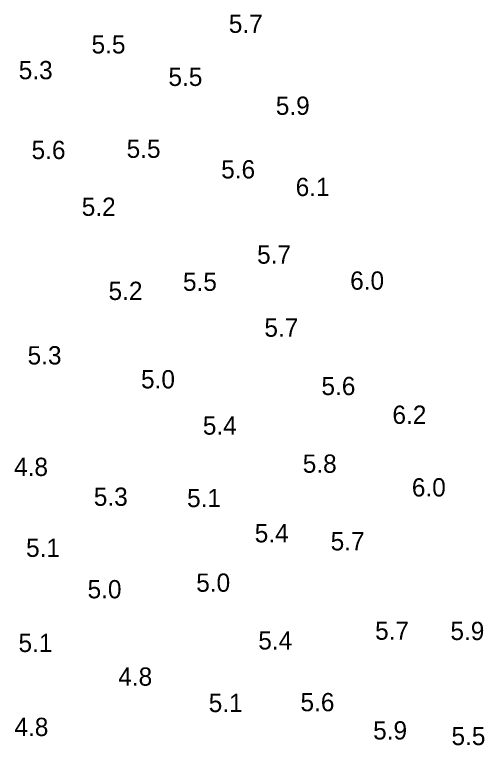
# Model space of a CAD drawing. Extents: x 3040093 to 3056816, y 408076 to 509144.
# Drawn here: x 3043601 to 3043729.6, y 436802.4 to 437002.5 of the extents above; entities that cross this region are included whole.
import ezdxf

# ---------------------------------------------------------------- set-up
doc = ezdxf.new("R2010")
doc.units = 0
doc.layers.add('V-TOPO-SOUN-0810', color=7, linetype='Continuous')

msp = doc.modelspace()

# ---------------------------------------------------------------- texts
at = {"layer": 'V-TOPO-SOUN-0810'}
for s, p in [('5.7', (3043659.63, 436997.53)), ('5.5', (3043622.03, 436991.89)), ('5.3', (3043602.08, 436984.84)), ('5.5', (3043643.09, 436983)), ('5.9', (3043672.49, 436975.09)), ('5.6', (3043605.6, 436962.98)), ('5.5', (3043631.64, 436963.31)), ('5.6', (3043657.54, 436957.67)), ('6.1', (3043677.94, 436952.85)), ('5.2', (3043619.34, 436947.43)), ('5.7', (3043667.37, 436934.34)), ('5.5', (3043647.06, 436926.9)), ('6.0', (3043692.86, 436927.22)), ('5.2', (3043626.69, 436924.4)), ('5.7', (3043669.37, 436914.33)), ('5.3', (3043604.51, 436906.75)), ('5.0', (3043635.58, 436900.19)), ('5.6', (3043685, 436898.35)), ('6.2', (3043704.44, 436890.48)), ('5.4', (3043652.51, 436887.53)), ('4.8', (3043600.8, 436876.21)), ('5.8', (3043679.87, 436877.09)), ('6.0', (3043709.76, 436870.6)), ('5.3', (3043622.65, 436868.04)), ('5.1', (3043648.19, 436867.68)), ('5.4', (3043666.72, 436858.03)), ('5.7', (3043687.52, 436855.83)), ('5.1', (3043604.09, 436854.06)), ('5.0', (3043650.7, 436844.51)), ('5.0', (3043620.94, 436842.71)), ('5.7', (3043699.69, 436831.36)), ('5.9', (3043720.32, 436831.29)), ('5.1', (3043602.02, 436828.01)), ('5.4', (3043667.7, 436828.7)), ('4.8', (3043629.35, 436818.79)), ('5.6', (3043679.26, 436811.8)), ('5.1', (3043654.12, 436811.57)), ('4.8', (3043600.9, 436805.01)), ('5.9', (3043699.16, 436804.06)), ('5.5', (3043720.62, 436802.52))]:
    msp.add_text(s, height=5, dxfattribs=at).set_placement(p)

doc.saveas('drawing.dxf')
